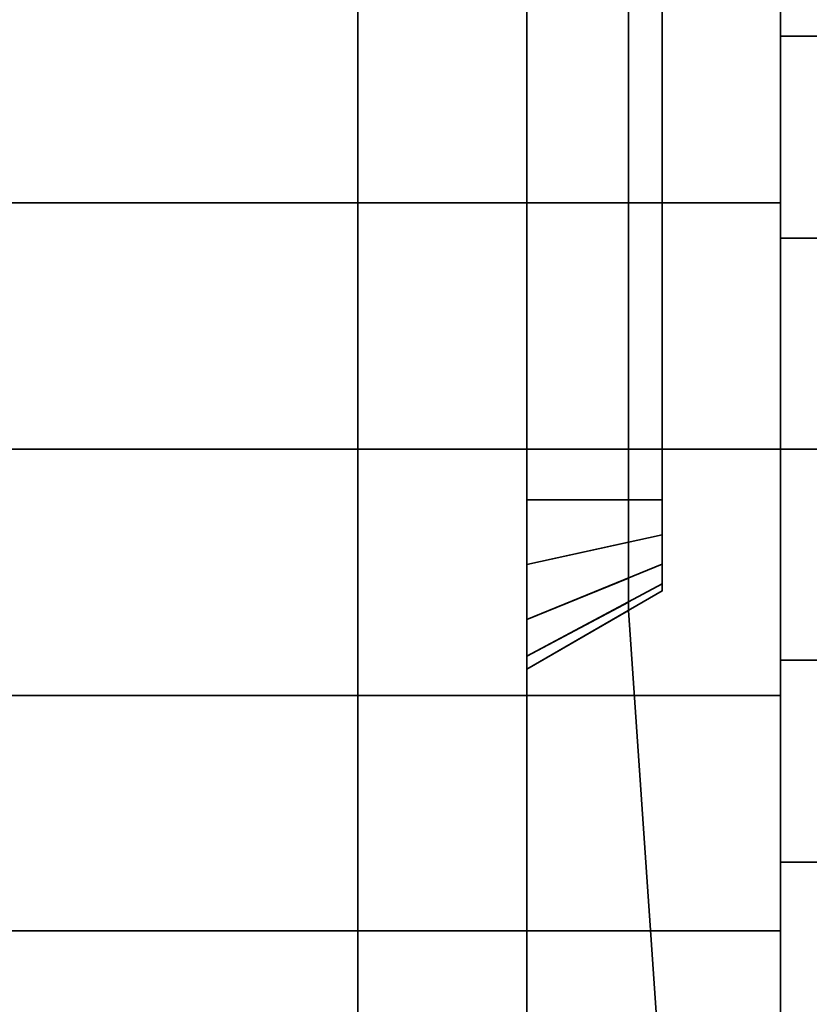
# Model space of a CAD drawing. Header units: millimetres. Extents: x -523 to 5173, y -130 to 66.
# Tile 997 of 1056: x 342 to 346.67, y -38.98 to -33.16. Entities that reach past the tile are written whole.
import ezdxf

# ---------------------------------------------------------------- set-up
doc = ezdxf.new("R2010")
doc.units = ezdxf.units.MM
doc.layers.add('151', color=7, linetype='Continuous', true_color=0xffffff)

# ---------------------------------------------------------------- blocks, each defined once
blk = doc.blocks.new('UG_SURFACE_009')
at = {"layer": '151', "color": 252, "linetype": 'Continuous', "lineweight": 35}
for points in [[(522.5, -46, 2207), (522.5, 40, 2207), (-522.5, 40, 2207), (-522.5, -46, 2207)], [(-372.5, -46, 2056.9999), (-372.5, 40, 2056.9999), (372.5, 40, 2056.9999), (372.5, -46, 2056.9999)]]:
    blk.add_3dface(points, dxfattribs=at)
blk = doc.blocks.new('UG_SURFACE_017')
at = {"layer": '151', "color": 252, "linetype": 'Continuous', "lineweight": 35}
for points in [[(346.5, -30.498, 784.6339), (346.5, -32.8528, 786.3448), (346.5, -33.2596, 785.4313), (346.5, -31.2411, 783.9648)], [(346.5, -33.2596, 785.4313), (349.5, -33.2596, 785.4313), (349.5, -31.2411, 783.9648), (346.5, -31.2411, 783.9648)], [(338, -31.5855, 774.2869), (346.5, -31.5855, 774.2869), (346.5, -34.2446, 773.1029), (338, -34.2446, 773.1029)], [(346.5, -32.1733, 775.0959), (346.5, -34.4525, 774.0811), (346.5, -34.2446, 773.1029), (346.5, -31.5855, 774.2869)], [(346.5, -32.1733, 775.0959), (349.5, -32.1733, 775.0959), (349.5, -34.4525, 774.0811), (346.5, -34.4525, 774.0811)], [(338, -35.7, 786.95), (346.5, -35.7, 786.95), (346.5, -32.8528, 786.3448), (338, -32.8528, 786.3448)], [(346.5, -35.7, 785.95), (346.5, -33.2596, 785.4313), (346.5, -32.8528, 786.3448), (346.5, -35.7, 786.95)], [(346.5, -35.7, 785.95), (349.5, -35.7, 785.95), (349.5, -33.2596, 785.4313), (346.5, -33.2596, 785.4313)], [(338, -34.2446, 773.1029), (346.5, -34.2446, 773.1029), (346.5, -37.1554, 773.1029), (338, -37.1554, 773.1029)], [(346.5, -37.1554, 773.1029), (346.5, -34.2446, 773.1029), (346.5, -34.4525, 774.0811), (346.5, -36.9475, 774.0811)], [(346.5, -34.4525, 774.0811), (349.5, -34.4525, 774.0811), (349.5, -36.9475, 774.0811), (346.5, -36.9475, 774.0811)], [(338, -38.5472, 786.3448), (346.5, -38.5472, 786.3448), (346.5, -35.7, 786.95), (338, -35.7, 786.95)], [(346.5, -35.7, 786.95), (346.5, -38.5472, 786.3448), (346.5, -38.1404, 785.4313), (346.5, -35.7, 785.95)], [(346.5, -38.1404, 785.4313), (349.5, -38.1404, 785.4313), (349.5, -35.7, 785.95), (346.5, -35.7, 785.95)], [(346.5, -36.9475, 774.0811), (346.5, -39.2267, 775.0959), (346.5, -39.8145, 774.2869), (346.5, -37.1554, 773.1029)], [(346.5, -36.9475, 774.0811), (349.5, -36.9475, 774.0811), (349.5, -39.2267, 775.0959), (346.5, -39.2267, 775.0959)], [(338, -37.1554, 773.1029), (346.5, -37.1554, 773.1029), (346.5, -39.8145, 774.2869), (338, -39.8145, 774.2869)], [(346.5, -40.1589, 783.9648), (346.5, -38.1404, 785.4313), (346.5, -38.5472, 786.3448), (346.5, -40.902, 784.6339)], [(346.5, -40.1589, 783.9648), (349.5, -40.1589, 783.9648), (349.5, -38.1404, 785.4313), (346.5, -38.1404, 785.4313)], [(338, -40.902, 784.6339), (346.5, -40.902, 784.6339), (346.5, -38.5472, 786.3448), (338, -38.5472, 786.3448)]]:
    blk.add_3dface(points, dxfattribs=at)
blk = doc.blocks.new('UG_SURFACE_040')
at = {"layer": '151', "color": 252, "linetype": 'Continuous', "lineweight": 35}
for points in [[(346.5, -33.2596, 1250.6312), (346.5, -31.2411, 1249.1648), (346.5, -30.498, 1249.8339), (346.5, -32.8528, 1251.5448)], [(346.5, -33.2596, 1250.6312), (349.5, -33.2596, 1250.6312), (349.5, -31.2411, 1249.1648), (346.5, -31.2411, 1249.1648)], [(338, -31.5855, 1239.4869), (346.5, -31.5855, 1239.4869), (346.5, -34.2446, 1238.3029), (338, -34.2446, 1238.3029)], [(346.5, -32.1733, 1240.2959), (346.5, -34.4525, 1239.2811), (346.5, -34.2446, 1238.3029), (346.5, -31.5855, 1239.4869)], [(346.5, -32.1733, 1240.2959), (349.5, -32.1733, 1240.2959), (349.5, -34.4525, 1239.2811), (346.5, -34.4525, 1239.2811)], [(338, -35.7, 1252.1501), (346.5, -35.7, 1252.1501), (346.5, -32.8528, 1251.5448), (338, -32.8528, 1251.5448)], [(346.5, -32.8528, 1251.5448), (346.5, -35.7, 1252.1501), (346.5, -35.7, 1251.15), (346.5, -33.2596, 1250.6312)], [(346.5, -35.7, 1251.15), (349.5, -35.7, 1251.15), (349.5, -33.2596, 1250.6312), (346.5, -33.2596, 1250.6312)], [(338, -34.2446, 1238.3029), (346.5, -34.2446, 1238.3029), (346.5, -37.1554, 1238.3029), (338, -37.1554, 1238.3029)], [(346.5, -37.1554, 1238.3029), (346.5, -34.2446, 1238.3029), (346.5, -34.4525, 1239.2811), (346.5, -36.9475, 1239.2811)], [(346.5, -34.4525, 1239.2811), (349.5, -34.4525, 1239.2811), (349.5, -36.9475, 1239.2811), (346.5, -36.9475, 1239.2811)], [(338, -38.5472, 1251.5448), (346.5, -38.5472, 1251.5448), (346.5, -35.7, 1252.1501), (338, -35.7, 1252.1501)], [(346.5, -38.1404, 1250.6312), (346.5, -35.7, 1251.15), (346.5, -35.7, 1252.1501), (346.5, -38.5472, 1251.5448)], [(346.5, -38.1404, 1250.6312), (349.5, -38.1404, 1250.6312), (349.5, -35.7, 1251.15), (346.5, -35.7, 1251.15)], [(346.5, -39.8145, 1239.4869), (346.5, -37.1554, 1238.3029), (346.5, -36.9475, 1239.2811), (346.5, -39.2267, 1240.2959)], [(346.5, -36.9475, 1239.2811), (349.5, -36.9475, 1239.2811), (349.5, -39.2267, 1240.2959), (346.5, -39.2267, 1240.2959)], [(338, -37.1554, 1238.3029), (346.5, -37.1554, 1238.3029), (346.5, -39.8145, 1239.4869), (338, -39.8145, 1239.4869)], [(346.5, -38.5472, 1251.5448), (346.5, -40.902, 1249.8339), (346.5, -40.1589, 1249.1648), (346.5, -38.1404, 1250.6312)], [(346.5, -40.1589, 1249.1648), (349.5, -40.1589, 1249.1648), (349.5, -38.1404, 1250.6312), (346.5, -38.1404, 1250.6312)], [(338, -40.902, 1249.8339), (346.5, -40.902, 1249.8339), (346.5, -38.5472, 1251.5448), (338, -38.5472, 1251.5448)]]:
    blk.add_3dface(points, dxfattribs=at)
blk = doc.blocks.new('UG_SURFACE_041')
at = {"layer": '151', "color": 252, "linetype": 'Continuous', "lineweight": 35}
for points in [[(-329, 4.0129, -5), (-344, 4.0129, -5), (-344, -50.8703, -5), (344, -50.8703, -5)], [(329, 4.0129, -6), (344, 4.0129, -6), (344, -50.8703, -6), (-344, -50.8703, -6)], [(329, 4.0129, -5), (-329, 4.0129, -5), (344, -50.8703, -5)], [(344, -50.8703, -5), (344, 4.0129, -5), (329, 4.0129, -5)], [(344, -50.8703, -6), (344, 4.0129, -6), (344, 4.0129, -5), (344, -50.8703, -5)]]:
    blk.add_3dface(points, dxfattribs=at)
blk = doc.blocks.new('UG_SURFACE_057')
at = {"layer": '151', "color": 252, "linetype": 'Continuous', "lineweight": 35}
for points in [[(-346.5, -52.92, 2031.5001), (346.5, -52.92, 2031.5001), (346.5, 14.92, 2031.5001), (-346.5, 14.92, 2031.5001)], [(-345, -52.92, 2030), (-345, 14.92, 2030), (345, 14.92, 2030), (345, -52.92, 2030)], [(346.5, 14.92, 2031.5001), (346.5, -52.92, 2031.5001), (345, -52.92, 2030), (345, 14.92, 2030)]]:
    blk.add_3dface(points, dxfattribs=at)
blk = doc.blocks.new('UG_SURFACE_058')
at = {"layer": '151', "color": 252, "linetype": 'Continuous', "lineweight": 35}
for points in [[(345, -19.45, 1221.7), (345, -49.71, 1221.7), (345, -44.5, 1234), (345, -28.5, 1234)], [(345, -49.71, 1419.05), (345, -19.45, 1419.05), (345, -28.5, 1256), (345, -44.5, 1256)], [(345, -19.45, 699.45), (345, -49.71, 699.45), (345, -44.5, 769), (345, -28.5, 769)], [(345, -49.71, 991.8), (345, -19.45, 991.8), (345, -28.5, 791), (345, -44.5, 791)], [(345, -19.45, 331.75), (345, -19.45, -8), (345, -48, 101), (345, -48, 199)], [(345, -19.45, -8), (345, -49.71, -8), (345, -49.71, 101), (345, -48, 101)], [(345, -19.45, 2009.2001), (345, -19.45, 1785.2499), (345, -48, 1826), (345, -48, 1924)], [(345, -19.45, 1785.2499), (345, -49.71, 1785.2499), (345, -49.71, 1826), (345, -48, 1826)], [(345, -48, 1924), (345, -49.71, 1924), (345, -49.71, 2009.2001), (345, -19.45, 2009.2001)], [(345, -48, 199), (345, -49.71, 199), (345, -49.71, 331.75), (345, -19.45, 331.75)], [(345, -49.71, 331.75), (345, -49.71, 699.45), (345, -19.45, 699.45), (345, -19.45, 331.75)], [(345, -49.71, 991.8), (345, -49.71, 1221.7), (345, -19.45, 1221.7), (345, -19.45, 991.8)], [(345, -49.71, 1419.05), (345, -49.71, 1785.2499), (345, -19.45, 1785.2499), (345, -19.45, 1419.05)], [(345, -49.71, 2009.2001), (345, -49.71, 2030), (345, -19.45, 2030), (345, -19.45, 2009.2001)], [(345, -49.71, -8), (345, -19.45, -8), (346.5, -19.45, -8), (346.5, -49.71, -8)], [(345, -19.45, 2030), (345, -49.71, 2030), (346.5, -49.71, 2031.5001), (346.5, -19.45, 2031.5001)], [(346.5, -19.45, 1419.05), (346.5, -45.2654, 1255.8478), (346.5, -44.5, 1256)], [(346.5, -44.5, 1256), (346.5, -28.5, 1256), (346.5, -19.45, 1419.05)], [(346.5, -19.45, 1419.05), (346.5, -49.71, 1419.05), (346.5, -45.9142, 1255.4142), (346.5, -45.2654, 1255.8478)], [(346.5, -49.71, 1221.7), (346.5, -19.45, 1221.7), (346.5, -28.5, 1234), (346.5, -44.5, 1234)], [(346.5, -19.45, 991.8), (346.5, -45.2654, 790.8478), (346.5, -44.5, 791)], [(346.5, -44.5, 791), (346.5, -28.5, 791), (346.5, -19.45, 991.8)], [(346.5, -19.45, 991.8), (346.5, -49.71, 991.8), (346.5, -45.9142, 790.4142), (346.5, -45.2654, 790.8478)], [(346.5, -49.71, 699.45), (346.5, -19.45, 699.45), (346.5, -28.5, 769), (346.5, -44.5, 769)], [(346.5, -19.45, 1785.2499), (346.5, -19.45, 2009.9499), (346.5, -48, 1924), (346.5, -48, 1826)], [(346.5, -19.45, 2009.9499), (346.5, -49.71, 2009.9499), (346.5, -49.71, 1924), (346.5, -48, 1924)], [(346.5, -19.45, -8), (346.5, -19.45, 331.75), (346.5, -48, 199), (346.5, -48, 101)], [(346.5, -19.45, 331.75), (346.5, -49.71, 331.75), (346.5, -49.71, 199), (346.5, -48, 199)], [(346.5, -48, 101), (346.5, -49.71, 101), (346.5, -49.71, -8), (346.5, -19.45, -8)], [(346.5, -48, 1826), (346.5, -49.71, 1826), (346.5, -49.71, 1785.2499), (346.5, -19.45, 1785.2499)], [(346.5, -19.45, 331.75), (346.5, -19.45, 699.45), (346.5, -49.71, 699.45), (346.5, -49.71, 331.75)], [(346.5, -19.45, 991.8), (346.5, -19.45, 1221.7), (346.5, -49.71, 1221.7), (346.5, -49.71, 991.8)], [(346.5, -19.45, 1419.05), (346.5, -19.45, 1785.2499), (346.5, -49.71, 1785.2499), (346.5, -49.71, 1419.05)], [(346.5, -19.45, 2009.9499), (346.5, -19.45, 2031.5001), (346.5, -49.71, 2031.5001), (346.5, -49.71, 2009.9499)], [(345, -44.5, 769), (346.5, -44.5, 769), (346.5, -28.5, 769), (345, -28.5, 769)], [(345, -28.5, 791), (346.5, -28.5, 791), (346.5, -44.5, 791), (345, -44.5, 791)], [(345, -44.5, 1234), (346.5, -44.5, 1234), (346.5, -28.5, 1234), (345, -28.5, 1234)], [(345, -28.5, 1256), (346.5, -28.5, 1256), (346.5, -44.5, 1256), (345, -44.5, 1256)]]:
    blk.add_3dface(points, dxfattribs=at)
blk = doc.blocks.new('UG_SURFACE_060')
at = {"layer": '151', "color": 252, "linetype": 'Continuous', "lineweight": 35}
for points in [[(345, -31, 991), (345.8, -31, 991.4619), (345.8, -36, 991.4619), (345, -36, 991)], [(345, -36, 993), (345.8, -36, 992.5381), (345.8, -31, 992.5381), (345, -31, 993)], [(345, -31, 991), (345, -36, 991), (345, -36, 993), (345, -31, 993)], [(345.8, -31, 992.5381), (345.8, -36, 992.5381), (345.8, -36, 991.4619), (345.8, -31, 991.4619)], [(345, -36, 993), (345, -36.3827, 992.9239), (345.8, -36.2059, 992.4971), (345.8, -36, 992.5381)], [(345, -36.3827, 991.0761), (345, -36, 991), (345.8, -36, 991.4619), (345.8, -36.2059, 991.5028)], [(345, -36, 993), (345, -36, 991), (345, -36.3827, 991.0761)], [(345, -36.3827, 992.9239), (345, -36, 993), (345, -36.3827, 991.0761)], [(345.8, -36, 991.4619), (345.8, -36, 992.5381), (345.8, -36.2059, 992.4971), (345.8, -36.3805, 992.3805)], [(345.8, -36.3805, 991.6195), (345.8, -36.2059, 991.5028), (345.8, -36, 991.4619), (345.8, -36.3805, 992.3805)], [(345, -36.3827, 992.9239), (345, -36.7071, 992.7071), (345.8, -36.3805, 992.3805), (345.8, -36.2059, 992.4971)], [(345, -36.7071, 991.2929), (345, -36.3827, 991.0761), (345.8, -36.2059, 991.5028), (345.8, -36.3805, 991.6195)], [(345, -36.7071, 992.7071), (345, -36.9239, 992.3827), (345.8, -36.4972, 992.2059), (345.8, -36.3805, 992.3805)], [(345, -36.9239, 991.6173), (345, -36.7071, 991.2929), (345.8, -36.3805, 991.6195), (345.8, -36.4972, 991.794)], [(345, -36.3827, 991.0761), (345, -37, 992), (345, -36.9239, 992.3827), (345, -36.7071, 992.7071)], [(345, -36.3827, 991.0761), (345, -36.7071, 991.2929), (345, -36.9239, 991.6173), (345, -37, 992)], [(345, -36.7071, 992.7071), (345, -36.3827, 992.9239), (345, -36.3827, 991.0761)], [(345.8, -36.3805, 992.3805), (345.8, -36.4972, 992.2059), (345.8, -36.5381, 992)], [(345.8, -36.5381, 992), (345.8, -36.4972, 991.794), (345.8, -36.3805, 991.6195), (345.8, -36.3805, 992.3805)], [(345, -36.9239, 992.3827), (345, -37, 992), (345.8, -36.5381, 992), (345.8, -36.4972, 992.2059)], [(345, -37, 992), (345, -36.9239, 991.6173), (345.8, -36.4972, 991.794), (345.8, -36.5381, 992)]]:
    blk.add_3dface(points, dxfattribs=at)
blk = doc.blocks.new('UG_SURFACE_068')
at = {"layer": '151', "color": 252, "linetype": 'Continuous', "lineweight": 35}
for points in [[(-346.5, -52.92, 2031.5001), (346.5, -52.92, 2031.5001), (346.5, 14.92, 2031.5001), (-346.5, 14.92, 2031.5001)], [(-345, -52.92, 2030), (-345, 14.92, 2030), (345, 14.92, 2030), (345, -52.92, 2030)], [(346.5, 14.92, 2031.5001), (346.5, -52.92, 2031.5001), (345, -52.92, 2030), (345, 14.92, 2030)]]:
    blk.add_3dface(points, dxfattribs=at)
blk = doc.blocks.new('UG_SURFACE_070')
at = {"layer": '151', "color": 252, "linetype": 'Continuous', "lineweight": 35}
for points in [[(345, -31, -9), (345.6, -31, -8.6536), (345.6, -36, -8.6536), (345, -36, -9)], [(345, -36, -7), (345.6, -36, -7.3464), (345.6, -31, -7.3464), (345, -31, -7)], [(345, -36, -7), (345, -31, -7), (345, -31, -9), (345, -36, -9)], [(345.6, -31, -7.3464), (345.6, -36, -7.3464), (345.6, -36, -8.6536), (345.6, -31, -8.6536)], [(345, -36, -7), (345, -36.3827, -7.0761), (345.6, -36.2501, -7.3962), (345.6, -36, -7.3464)], [(345, -36.3827, -8.9239), (345, -36, -9), (345.6, -36, -8.6536), (345.6, -36.2501, -8.6038)], [(345, -36, -7), (345, -36, -9), (345, -36.3827, -8.9239), (345, -36.7071, -8.7071)], [(345, -36.7071, -7.2929), (345, -36.3827, -7.0761), (345, -36, -7), (345, -36.7071, -8.7071)], [(345.6, -36.2501, -8.6038), (345.6, -36, -7.3464), (345.6, -36.2501, -7.3962)], [(345.6, -36.2501, -8.6038), (345.6, -36, -8.6536), (345.6, -36, -7.3464)], [(345, -36.3827, -7.0761), (345, -36.7071, -7.2929), (345.6, -36.4622, -7.5378), (345.6, -36.2501, -7.3962)], [(345, -36.7071, -8.7071), (345, -36.3827, -8.9239), (345.6, -36.2501, -8.6038), (345.6, -36.4622, -8.4622)], [(345.6, -36.2501, -7.3962), (345.6, -36.4622, -7.5378), (345.6, -36.6038, -7.7499), (345.6, -36.2501, -8.6038)], [(345.6, -36.6038, -8.2501), (345.6, -36.4622, -8.4622), (345.6, -36.2501, -8.6038), (345.6, -36.6038, -7.7499)], [(345, -36.7071, -7.2929), (345, -36.9239, -7.6173), (345.6, -36.6038, -7.7499), (345.6, -36.4622, -7.5378)], [(345, -36.9239, -8.3827), (345, -36.7071, -8.7071), (345.6, -36.4622, -8.4622), (345.6, -36.6038, -8.2501)], [(345, -36.9239, -7.6173), (345, -37, -8), (345.6, -36.6536, -8), (345.6, -36.6038, -7.7499)], [(345, -37, -8), (345, -36.9239, -8.3827), (345.6, -36.6038, -8.2501), (345.6, -36.6536, -8)], [(345.6, -36.6038, -7.7499), (345.6, -36.6536, -8), (345.6, -36.6038, -8.2501)], [(345, -36.7071, -8.7071), (345, -36.9239, -8.3827), (345, -37, -8)], [(345, -37, -8), (345, -36.9239, -7.6173), (345, -36.7071, -7.2929), (345, -36.7071, -8.7071)]]:
    blk.add_3dface(points, dxfattribs=at)
blk = doc.blocks.new('UG_SURFACE_071')
at = {"layer": '151', "color": 252, "linetype": 'Continuous', "lineweight": 35}
for points in [[(345, -31, 991), (345.8, -31, 991.4619), (345.8, -36, 991.4619), (345, -36, 991)], [(345, -36, 993), (345.8, -36, 992.5381), (345.8, -31, 992.5381), (345, -31, 993)], [(345, -31, 991), (345, -36, 991), (345, -36, 993), (345, -31, 993)], [(345.8, -31, 992.5381), (345.8, -36, 992.5381), (345.8, -36, 991.4619), (345.8, -31, 991.4619)], [(345, -36, 993), (345, -36.3827, 992.9239), (345.8, -36.2059, 992.4971), (345.8, -36, 992.5381)], [(345, -36.3827, 991.0761), (345, -36, 991), (345.8, -36, 991.4619), (345.8, -36.2059, 991.5028)], [(345, -36, 993), (345, -36, 991), (345, -36.3827, 991.0761)], [(345, -36.3827, 992.9239), (345, -36, 993), (345, -36.3827, 991.0761)], [(345.8, -36, 991.4619), (345.8, -36, 992.5381), (345.8, -36.2059, 992.4971), (345.8, -36.3805, 992.3805)], [(345.8, -36.3805, 991.6195), (345.8, -36.2059, 991.5028), (345.8, -36, 991.4619), (345.8, -36.3805, 992.3805)], [(345, -36.3827, 992.9239), (345, -36.7071, 992.7071), (345.8, -36.3805, 992.3805), (345.8, -36.2059, 992.4971)], [(345, -36.7071, 991.2929), (345, -36.3827, 991.0761), (345.8, -36.2059, 991.5028), (345.8, -36.3805, 991.6195)], [(345, -36.7071, 992.7071), (345, -36.9239, 992.3827), (345.8, -36.4972, 992.2059), (345.8, -36.3805, 992.3805)], [(345, -36.9239, 991.6173), (345, -36.7071, 991.2929), (345.8, -36.3805, 991.6195), (345.8, -36.4972, 991.794)], [(345, -36.3827, 991.0761), (345, -37, 992), (345, -36.9239, 992.3827), (345, -36.7071, 992.7071)], [(345, -36.3827, 991.0761), (345, -36.7071, 991.2929), (345, -36.9239, 991.6173), (345, -37, 992)], [(345, -36.7071, 992.7071), (345, -36.3827, 992.9239), (345, -36.3827, 991.0761)], [(345.8, -36.3805, 992.3805), (345.8, -36.4972, 992.2059), (345.8, -36.5381, 992)], [(345.8, -36.5381, 992), (345.8, -36.4972, 991.794), (345.8, -36.3805, 991.6195), (345.8, -36.3805, 992.3805)], [(345, -36.9239, 992.3827), (345, -37, 992), (345.8, -36.5381, 992), (345.8, -36.4972, 992.2059)], [(345, -37, 992), (345, -36.9239, 991.6173), (345.8, -36.4972, 991.794), (345.8, -36.5381, 992)]]:
    blk.add_3dface(points, dxfattribs=at)
blk = doc.blocks.new('UG_SURFACE_072')
at = {"layer": '151', "color": 252, "linetype": 'Continuous', "lineweight": 35}
for points in [[(346.5, -49.71, 2031.5001), (346.5, -19.45, 2031.5001), (345, -19.45, 2030), (345, -41.75, 2030)], [(345, -19.45, 891), (345, -36, 991), (345, -31, 991)], [(345, -19.45, 891), (345, -36.7071, 991.2929), (345, -36.3827, 991.0761)], [(345, -36.3827, 991.0761), (345, -36, 991), (345, -19.45, 891)], [(345, -19.45, 891), (345, -41.75, 891), (345, -36.9239, 991.6173), (345, -36.7071, 991.2929)], [(345, -41.75, 1092.8), (345, -19.45, 1092.8), (345, -31, 993), (345, -36, 993)], [(345, -19.45, 699.45), (345, -41.75, 699.45), (345, -41.75, 769), (345, -28.5, 769)], [(345, -41.75, 1419.05), (345, -19.45, 1419.05), (345, -27.0858, 1255.4142), (345, -27.7346, 1255.8478)], [(345, -19.45, 1221.7), (345, -41.75, 1221.7), (345, -41.75, 1234), (345, -28.5, 1234)], [(345, -41.75, 331.75), (345, -19.45, 331.75), (345, -30.2929, -7.2929), (345, -30.6173, -7.0761)], [(345, -28.5, 791), (345, -41.75, 791), (345, -41.75, 891), (345, -19.45, 891)], [(345, -41.75, 331.75), (345, -41.75, 699.45), (345, -19.45, 699.45), (345, -19.45, 331.75)], [(345, -41.75, 1092.8), (345, -41.75, 1221.7), (345, -19.45, 1221.7), (345, -19.45, 1092.8)], [(345, -41.75, 1419.05), (345, -41.75, 1785.2499), (345, -19.45, 1785.2499), (345, -19.45, 1419.05)], [(345, -41.75, 1785.2499), (345, -41.75, 2009.2001), (345, -19.45, 2009.2001), (345, -19.45, 1785.2499)], [(345, -41.75, 2009.2001), (345, -41.75, 2030), (345, -19.45, 2030), (345, -19.45, 2009.2001)], [(346.5, -19.45, -8), (346.5, -49.71, -8), (345.6, -36.6536, -8), (345.6, -30.3464, -8)], [(346.5, -19.45, 1419.05), (346.5, -45.2654, 1255.8478), (346.5, -44.5, 1256)], [(346.5, -44.5, 1256), (346.5, -28.5, 1256), (346.5, -19.45, 1419.05)], [(346.5, -19.45, 1419.05), (346.5, -49.71, 1419.05), (346.5, -45.9142, 1255.4142), (346.5, -45.2654, 1255.8478)], [(346.5, -49.71, 1221.7), (346.5, -19.45, 1221.7), (346.5, -28.5, 1234), (346.5, -44.5, 1234)], [(346.5, -19.45, 991.8), (346.5, -45.2654, 790.8478), (346.5, -44.5, 791)], [(346.5, -44.5, 791), (346.5, -28.5, 791), (346.5, -19.45, 991.8)], [(346.5, -19.45, 991.8), (346.5, -49.71, 991.8), (346.5, -45.9142, 790.4142), (346.5, -45.2654, 790.8478)], [(346.5, -49.71, 699.45), (346.5, -19.45, 699.45), (346.5, -28.5, 769), (346.5, -44.5, 769)], [(346.5, -19.45, 1785.2499), (346.5, -19.45, 2009.9499), (346.5, -48, 1924), (346.5, -48, 1826)], [(346.5, -19.45, 2009.9499), (346.5, -49.71, 2009.9499), (346.5, -49.71, 1924), (346.5, -48, 1924)], [(346.5, -19.45, -8), (346.5, -19.45, 331.75), (346.5, -48, 199), (346.5, -48, 101)], [(346.5, -19.45, 331.75), (346.5, -49.71, 331.75), (346.5, -49.71, 199), (346.5, -48, 199)], [(346.5, -48, 101), (346.5, -49.71, 101), (346.5, -49.71, -8), (346.5, -19.45, -8)], [(346.5, -48, 1826), (346.5, -49.71, 1826), (346.5, -49.71, 1785.2499), (346.5, -19.45, 1785.2499)], [(346.5, -19.45, 331.75), (346.5, -19.45, 699.45), (346.5, -49.71, 699.45), (346.5, -49.71, 331.75)], [(346.5, -19.45, 991.8), (346.5, -19.45, 1221.7), (346.5, -49.71, 1221.7), (346.5, -49.71, 991.8)], [(346.5, -19.45, 1419.05), (346.5, -19.45, 1785.2499), (346.5, -49.71, 1785.2499), (346.5, -49.71, 1419.05)], [(346.5, -19.45, 2009.9499), (346.5, -19.45, 2031.5001), (346.5, -49.71, 2031.5001), (346.5, -49.71, 2009.9499)], [(345, -41.75, 1419.05), (345, -27.7346, 1255.8478), (345, -28.5, 1256)], [(346.5, -44.5, 769), (346.5, -28.5, 769), (345, -28.5, 769), (345, -41.75, 769)], [(345, -41.75, 791), (345, -28.5, 791), (346.5, -28.5, 791), (346.5, -44.5, 791)], [(346.5, -44.5, 1234), (346.5, -28.5, 1234), (345, -28.5, 1234), (345, -41.75, 1234)], [(345, -41.75, 1256), (345, -28.5, 1256), (346.5, -28.5, 1256), (346.5, -44.5, 1256)], [(345, -28.5, 1256), (345, -41.75, 1256), (345, -41.75, 1419.05)], [(345.6, -36, -7.3464), (345.6, -31, -7.3464), (345.6, -30.3464, -8), (345.6, -36.6536, -8)], [(345, -41.75, 331.75), (345, -30.6173, -7.0761), (345, -31, -7)], [(345, -31, -7), (345.6, -31, -7.3464), (345.6, -36, -7.3464), (345, -36, -7)], [(345, -31, -7), (345, -36, -7), (345, -41.75, 331.75)], [(345, -36, 991), (345.8, -36, 991.4619), (345.8, -31, 991.4619), (345, -31, 991)], [(345, -31, 993), (345.8, -31, 992.5381), (345.8, -36, 992.5381), (345, -36, 993)], [(345.8, -31, 991.4619), (345.8, -36, 991.4619), (345.8, -36, 992.5381), (345.8, -31, 992.5381)], [(345.6, -36, -7.3464), (345.6, -36.2501, -7.3962), (345, -36.3827, -7.0761), (345, -36, -7)], [(345, -36, 993), (345, -36.3827, 992.9239), (345, -41.75, 1092.8)], [(345, -36, -7), (345, -36.3827, -7.0761), (345, -41.75, 331.75)], [(345.8, -36, 992.5381), (345.8, -36.2059, 992.4971), (345, -36.3827, 992.9239), (345, -36, 993)], [(345.8, -36.2059, 991.5028), (345.8, -36, 991.4619), (345, -36, 991), (345, -36.3827, 991.0761)], [(345.6, -36, -7.3464), (345.6, -36.6536, -8), (345.6, -36.6038, -7.7499)], [(345.6, -36.6038, -7.7499), (345.6, -36.4622, -7.5378), (345.6, -36.2501, -7.3962), (345.6, -36, -7.3464)], [(345.8, -36, 992.5381), (345.8, -36, 991.4619), (345.8, -36.2059, 991.5028), (345.8, -36.3805, 991.6195)], [(345.8, -36.3805, 992.3805), (345.8, -36.2059, 992.4971), (345.8, -36, 992.5381), (345.8, -36.3805, 991.6195)], [(345.8, -36.2059, 992.4971), (345.8, -36.3805, 992.3805), (345, -36.7071, 992.7071), (345, -36.3827, 992.9239)], [(345.8, -36.3805, 991.6195), (345.8, -36.2059, 991.5028), (345, -36.3827, 991.0761), (345, -36.7071, 991.2929)], [(345.6, -36.2501, -7.3962), (345.6, -36.4622, -7.5378), (345, -36.7071, -7.2929), (345, -36.3827, -7.0761)], [(345.8, -36.3805, 992.3805), (345.8, -36.4972, 992.2059), (345, -36.9239, 992.3827), (345, -36.7071, 992.7071)], [(345.8, -36.4972, 991.794), (345.8, -36.3805, 991.6195), (345, -36.7071, 991.2929), (345, -36.9239, 991.6173)], [(345, -36.3827, 992.9239), (345, -36.7071, 992.7071), (345, -41.75, 1092.8)], [(345, -41.75, -8), (345, -41.75, 331.75), (345, -36.3827, -7.0761), (345, -36.7071, -7.2929)], [(345.8, -36.3805, 991.6195), (345.8, -36.4972, 991.794), (345.8, -36.5381, 992)], [(345.8, -36.5381, 992), (345.8, -36.4972, 992.2059), (345.8, -36.3805, 992.3805), (345.8, -36.3805, 991.6195)], [(345.6, -36.4622, -7.5378), (345.6, -36.6038, -7.7499), (345, -36.9239, -7.6173), (345, -36.7071, -7.2929)], [(345.8, -36.4972, 992.2059), (345.8, -36.5381, 992), (345, -37, 992), (345, -36.9239, 992.3827)], [(345.8, -36.5381, 992), (345.8, -36.4972, 991.794), (345, -36.9239, 991.6173), (345, -37, 992)], [(345.6, -36.6038, -7.7499), (345.6, -36.6536, -8), (345, -37, -8), (345, -36.9239, -7.6173)], [(345, -41.75, -8), (345, -37, -8), (345.6, -36.6536, -8), (346.5, -49.71, -8)], [(345, -41.75, 1092.8), (345, -36.7071, 992.7071), (345, -36.9239, 992.3827)], [(345, -36.7071, -7.2929), (345, -36.9239, -7.6173), (345, -41.75, -8)], [(345, -41.75, 1092.8), (345, -36.9239, 992.3827), (345, -37, 992)], [(345, -37, 992), (345, -36.9239, 991.6173), (345, -41.75, 891)], [(345, -36.9239, -7.6173), (345, -37, -8), (345, -41.75, -8)], [(345, -37, 992), (345, -41.75, 891), (345, -41.75, 1092.8)]]:
    blk.add_3dface(points, dxfattribs=at)
blk = doc.blocks.new('UG_SURFACE_079')
at = {"layer": '151', "color": 252, "linetype": 'Continuous', "lineweight": 35}
for points in [[(345, -31, -9), (345.6, -31, -8.6536), (345.6, -36, -8.6536), (345, -36, -9)], [(345, -36, -7), (345.6, -36, -7.3464), (345.6, -31, -7.3464), (345, -31, -7)], [(345, -36, -7), (345, -31, -7), (345, -31, -9), (345, -36, -9)], [(345.6, -31, -7.3464), (345.6, -36, -7.3464), (345.6, -36, -8.6536), (345.6, -31, -8.6536)], [(345, -36, -7), (345, -36.3827, -7.0761), (345.6, -36.2501, -7.3962), (345.6, -36, -7.3464)], [(345, -36.3827, -8.9239), (345, -36, -9), (345.6, -36, -8.6536), (345.6, -36.2501, -8.6038)], [(345, -36, -7), (345, -36, -9), (345, -36.3827, -8.9239), (345, -36.7071, -8.7071)], [(345, -36.7071, -7.2929), (345, -36.3827, -7.0761), (345, -36, -7), (345, -36.7071, -8.7071)], [(345.6, -36.2501, -8.6038), (345.6, -36, -7.3464), (345.6, -36.2501, -7.3962)], [(345.6, -36.2501, -8.6038), (345.6, -36, -8.6536), (345.6, -36, -7.3464)], [(345, -36.3827, -7.0761), (345, -36.7071, -7.2929), (345.6, -36.4622, -7.5378), (345.6, -36.2501, -7.3962)], [(345, -36.7071, -8.7071), (345, -36.3827, -8.9239), (345.6, -36.2501, -8.6038), (345.6, -36.4622, -8.4622)], [(345.6, -36.2501, -7.3962), (345.6, -36.4622, -7.5378), (345.6, -36.6038, -7.7499), (345.6, -36.2501, -8.6038)], [(345.6, -36.6038, -8.2501), (345.6, -36.4622, -8.4622), (345.6, -36.2501, -8.6038), (345.6, -36.6038, -7.7499)], [(345, -36.7071, -7.2929), (345, -36.9239, -7.6173), (345.6, -36.6038, -7.7499), (345.6, -36.4622, -7.5378)], [(345, -36.9239, -8.3827), (345, -36.7071, -8.7071), (345.6, -36.4622, -8.4622), (345.6, -36.6038, -8.2501)], [(345, -36.9239, -7.6173), (345, -37, -8), (345.6, -36.6536, -8), (345.6, -36.6038, -7.7499)], [(345, -37, -8), (345, -36.9239, -8.3827), (345.6, -36.6038, -8.2501), (345.6, -36.6536, -8)], [(345.6, -36.6038, -7.7499), (345.6, -36.6536, -8), (345.6, -36.6038, -8.2501)], [(345, -36.7071, -8.7071), (345, -36.9239, -8.3827), (345, -37, -8)], [(345, -37, -8), (345, -36.9239, -7.6173), (345, -36.7071, -7.2929), (345, -36.7071, -8.7071)]]:
    blk.add_3dface(points, dxfattribs=at)

msp = doc.modelspace()

# ---------------------------------------------------------------- linework, layer by layer
at = {"layer": '151', "color": 253, "linetype": 'Continuous', "lineweight": -3}
for p, q in [((345, -52.92, 2030), (345, 14.92, 2030)), ((345, -52.92, 2030), (345, 14.92, 2030)), ((345, -52.92, -8), (345, 14.92, -8)), ((345, -52.92, 2030), (345, 14.92, 2030)), ((345, -52.92, 2030), (345, 14.92, 2030)), ((345, -52.92, 2030), (345, 14.92, 2030)), ((346.5, -52.92, 2031.5), (346.5, 14.92, 2031.5)), ((346.5, -52.92, 2031.5), (346.5, 14.92, 2031.5)), ((346.5, -52.92, -8), (346.5, 14.92, -8)), ((346.5, -52.92, -8), (346.5, 14.92, -8)), ((346.5, -52.92, 2031.5), (346.5, 14.92, 2031.5)), ((346.5, -52.92, 2031.5), (346.5, 14.92, 2031.5)), ((344, -50.8703, -5), (344, 4.0129, -5)), ((344, -50.8703, -6), (344, 4.0129, -6)), ((345, -28.5, 1234), (345, -44.5, 1234)), ((345, -44.5, 791), (345, -28.5, 791)), ((345, -44.5, 1256), (345, -28.5, 1256)), ((345, -28.5, 769), (345, -44.5, 769)), ((345, -28.5, 1234), (345, -44.5, 1234)), ((345, -44.5, 1256), (345, -28.5, 1256)), ((345, -28.5, 769), (345, -44.5, 769)), ((345, -44.5, 791), (345, -28.5, 791)), ((345, -28.5, 1234), (345, -44.5, 1234)), ((346.5, -28.5, 769), (346.5, -44.5, 769)), ((346.5, -44.5, 791), (346.5, -28.5, 791)), ((346.5, -28.5, 1234), (346.5, -44.5, 1234)), ((346.5, -44.5, 1256), (346.5, -28.5, 1256)), ((346.5, -44.5, 1256), (346.5, -28.5, 1256)), ((346.5, -28.5, 1234), (346.5, -44.5, 1234)), ((346.5, -44.5, 791), (346.5, -28.5, 791)), ((346.5, -28.5, 769), (346.5, -44.5, 769)), ((345.6, -36.6536, -8), (345.6, -30.3464, -8)), ((345, -36, 993), (345, -31, 993)), ((345, -31, 991), (345, -36, 991)), ((345, -36, 993), (345, -31, 993)), ((345, -36, -7), (345, -31, -7)), ((345, -36, 993), (345, -31, 993)), ((345, -36, -7), (345, -31, -7)), ((345, -31, 991), (345, -36, 991)), ((345, -31, 991), (345, -36, 991)), ((345, -31, -9), (345, -36, -9)), ((345, -31, -9), (345, -36, -9)), ((345, -36, -7), (345, -31, -7)), ((345.6, -36, -7.3464), (345.6, -31, -7.3464)), ((345.6, -31, -7.3464), (345.6, -36, -7.3464)), ((345.6, -31, -8.6536), (345.6, -36, -8.6536)), ((345.6, -36, -7.3464), (345.6, -31, -7.3464)), ((345.6, -31, -8.6536), (345.6, -36, -8.6536)), ((345.8, -36, 992.5381), (345.8, -31, 992.5381)), ((345.8, -31, 991.4619), (345.8, -36, 991.4619)), ((345.8, -36, 992.5381), (345.8, -31, 992.5381)), ((345.8, -36, 991.4619), (345.8, -31, 991.4619)), ((345.8, -31, 992.5381), (345.8, -36, 992.5381)), ((345.8, -31, 991.4619), (345.8, -36, 991.4619)), ((345.8, -36, 992.5381), (345, -36, 993)), ((345.8, -36, 991.4619), (345, -36, 991)), ((345, -36, 993), (345.8, -36, 992.5381)), ((345.8, -36, 991.4619), (345, -36, 991)), ((345.8, -36, 992.5381), (345, -36, 993)), ((345.6, -36, -8.6536), (345, -36, -9)), ((345, -36, -7), (345.6, -36, -7.3464)), ((345, -36, 991), (345.8, -36, 991.4619)), ((345.6, -36, -7.3464), (345, -36, -7)), ((345.6, -36, -7.3464), (345, -36, -7)), ((345.6, -36, -8.6536), (345, -36, -9)), ((345.6, -36.6536, -8), (345, -37, -8)), ((345, -52.92, -8), (345, -37, -8))]:
    msp.add_line(p, q, dxfattribs=at)
at = {"layer": '151', "color": 253, "linetype": 'Continuous', "lineweight": -3, "extrusion": (-1, 1.52542e-32, 0)}
for centre, radius in [((35.7, 779.95, -346.5), 7), ((35.7, 1245.15, -346.5), 7), ((35.7, 779.95, -346.5), 6), ((35.7, 1245.15, -346.5), 6)]:
    msp.add_circle(centre, radius, dxfattribs=at)
at = {"layer": '151', "color": 253, "linetype": 'Continuous', "lineweight": -3, "extrusion": (-1, 0, 0)}
for centre, start in [((36, 992, -345), 270), ((36, 992, -345), 270), ((36, 992, -345), 270), ((36, -8, -345), 0), ((36, -8, -345), 270), ((36, -8, -345), 270)]:
    msp.add_arc(centre, 1, start, 90, dxfattribs=at)
at = {"layer": '151', "color": 253, "linetype": 'Continuous', "lineweight": -3, "extrusion": (1, 5.55112e-17, 0)}
for centre, radius, end in [((-36, -8, 345.6), 0.6536, 180), ((-36, 992, 345.8), 0.5381, 270)]:
    msp.add_arc(centre, radius, 90, end, dxfattribs=at)
at = {"layer": '151', "color": 253, "linetype": 'Continuous', "lineweight": -3, "extrusion": (-1, 1.52542e-32, 0)}
for centre, radius in [((36, -8, -345.6), 0.6536), ((36, -8, -345.6), 0.6536), ((36, 992, -345.8), 0.5381), ((36, 992, -345.8), 0.5381)]:
    msp.add_arc(centre, radius, 270, 90, dxfattribs=at)

# ---------------------------------------------------------------- block references
at = {"layer": '151', "color": 253, "linetype": 'Continuous', "lineweight": -3}
for name in ['UG_SURFACE_057', 'UG_SURFACE_068', 'UG_SURFACE_058', 'UG_SURFACE_072', 'UG_SURFACE_041', 'UG_SURFACE_009', 'UG_SURFACE_017', 'UG_SURFACE_040', 'UG_SURFACE_060', 'UG_SURFACE_070', 'UG_SURFACE_071', 'UG_SURFACE_079']:
    msp.add_blockref(name, (0, 0), dxfattribs=at)

doc.saveas('drawing.dxf')
